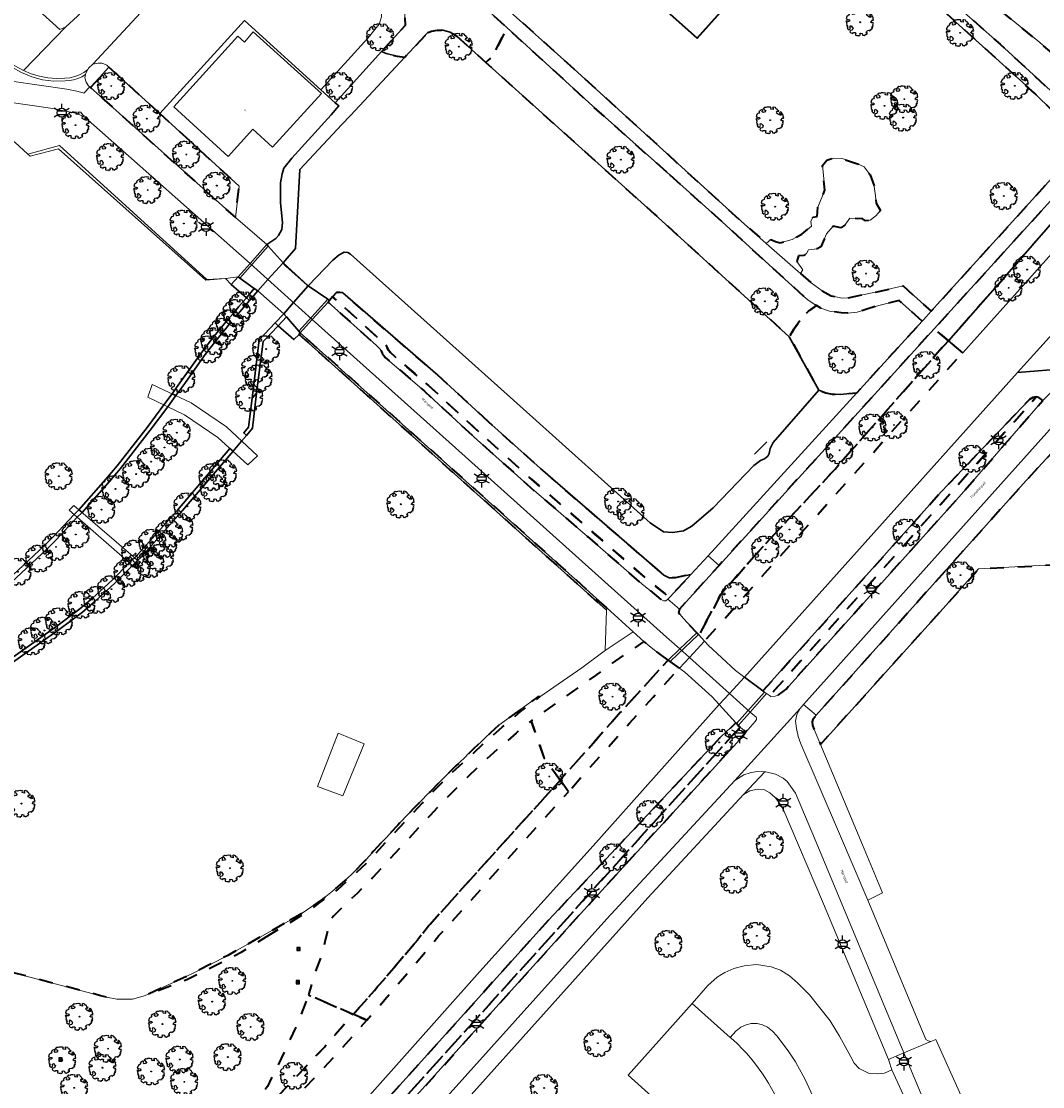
# Model space of a CAD drawing. Extents: x 105780 to 185197, y 477999 to 525027.
# Tile 387 of 562: x 108234 to 108381, y 479134 to 479287. Entities that reach past the tile are written whole.
import ezdxf
from ezdxf.enums import TextEntityAlignment as Align

# ---------------------------------------------------------------- set-up
doc = ezdxf.new("R2010")
doc.units = 0
doc.linetypes.add('XX-HIDDEN', pattern=[4, 2, -2])
for name, color, linetype, lineweight in [('B-GV-GR-BOOM-S', 252, 'Continuous', 25), ('B-GV-GR-MATERIAALGRENS-G', 252, 'XX-HIDDEN', 35), ('B-RO-IE-MEUBILAIR_WEGMEUBILAIR-S', 252, 'Continuous', 25), ('B-WE-GW-WATERGANG_SLOOT_INSTEEK-G', 252, 'Continuous', 30), ('B-WE-KW-KUNSTWERK_STUW-G', 252, 'Continuous', 18), ('B-WE-OG-BEBOUWING_BEZINKTANK-GV', 252, 'Continuous', 35), ('B-XX-KG-KADASTRAAL_BEBOUWING-G', 252, 'Continuous', 20), ('B1-WE-KW-KUNSTWERK_DEK-BRUG', 252, 'Continuous', 18), ('B1-WE-KW-KUNSTWERK_LANDHOOFD-GV', 252, 'Continuous', 18), ('B1-WE-OG-BEBOUWING-T18', 7, 'Continuous', 18), ('B1-WE-OG-TERREIN_ERF-GV', 252, 'Continuous', 18), ('B1-WE-OG-TOPOGRAFIE-T18', 10, 'Continuous', 18), ('B1-WE-VH-VERHARDING_ASFALT-GV', 252, 'Continuous', 18), ('B1-WE-VH-VERHARDING_BEDRIJFSVLOERPLAAT-GV', 252, 'Continuous', 18), ('B1-WE-VH-VERHARDING_BETONSTRAATSTEEN-GV', 252, 'Continuous', 18), ('B1-WE-VH-VERHARDING_HALFVERHARDING_SCHELP-GV', 252, 'Continuous', 18), ('B1-WE-VH-VERHARDING_OPEN-GV', 252, 'Continuous', 18), ('B1-WE-VH-VERHARDING_SIERBESTRATING-GV', 252, 'Continuous', 18), ('B1-WE-VH-VERHARDING_STRAATBAKSTEEN-GV', 252, 'Continuous', 18), ('B1-WE-VH-VERHARDING_TEGEL-GV', 252, 'Continuous', 18), ('TIJDELIJK UIT -WE-VH-VERHARDING_ASFALT-GV', 252, 'Continuous', 18)]:
    doc.layers.add(name, color=color, linetype=linetype, lineweight=lineweight)
doc.styles.add('NLCS-ISO', font='NLCS-ISO.ttf')
doc.styles.add('NLCS-ISO-M200-T18', font='NLCS-ISO.ttf', dxfattribs={"height": 0.36})

# ---------------------------------------------------------------- blocks, each defined once
blk = doc.blocks.new('B-SIE-WEG_LICHTMAST-SO')
at = {"ltscale": 0.1}
for p, q in [((-1.1, 0.63), (-2.19, 1.27)), ((0, 1.27), (0, 2.53)), ((1.1, 0.63), (2.19, 1.27)), ((-1.1, -0.63), (-2.19, -1.27)), ((0, -1.27), (0, -2.53)), ((1.1, -0.63), (2.19, -1.27))]:
    blk.add_line(p, q, dxfattribs=at)
at = {"flags": 128}
for points in [[(-1.16, 0.5), (1.16, 0.5)], [(-1.16, -0.5), (1.16, -0.5)]]:
    blk.add_lwpolyline(points, dxfattribs=at)
at = {"ltscale": 0.1}
blk.add_circle((0, 0), 1.27, dxfattribs=at)
at = {"style": 'NLCS-ISO'}
blk.add_attdef('TYPE', text='', height=1.8, dxfattribs=at).set_placement((0, 2.53), align=Align.BOTTOM_CENTER)
blk = doc.blocks.new('B-SGR-BOOM_06')
at = {"linetype": 'Continuous', "flags": 128}
blk.add_lwpolyline([(1.08, 1.41), (1.01, 1.58), (0.88, 1.63), (0.78, 1.81), (0.51, 1.88), (0.34, 1.81), (0.44, 1.71), (0.43, 1.52), (0.09, 1.59), (0.14, 1.73), (0.07, 1.88), (-0.06, 1.84), (-0.19, 1.88), (-0.46, 1.86), (-0.6, 1.79), (-0.78, 1.83), (-1.02, 1.64), (-0.85, 1.56), (-0.8, 1.46), (-0.63, 1.37), (-0.8, 1.16), (-1.02, 1.11), (-1.17, 1.24), (-1.05, 1.29), (-1.15, 1.54), (-1.45, 1.37), (-1.6, 1.21), (-1.52, 1.14), (-1.6, 1.01), (-1.77, 0.94), (-1.89, 0.82), (-2, 0.49), (-1.55, 0.37), (-1.48, 0.22), (-1.6, 0.12), (-1.8, 0.12), (-1.84, 0.22), (-2.04, 0.15), (-1.9, -0.07), (-1.97, -0.15), (-1.89, -0.22), (-1.95, -0.4), (-1.81, -0.47), (-1.89, -0.62), (-1.77, -0.64), (-1.72, -0.68), (-1.85, -0.84), (-1.57, -1.07), (-1.47, -0.97), (-1.38, -0.79), (-1.45, -0.7), (-1.37, -0.47), (-1.25, -0.54), (-1.12, -0.7), (-1, -0.8), (-1.12, -1.12), (-1.37, -1.17), (-1.47, -1.36), (-1.33, -1.51), (-1.13, -1.56), (-1.11, -1.61), (-1.08, -1.66), (-0.93, -1.49), (-0.73, -1.49), (-0.63, -1.56), (-0.68, -1.71), (-0.68, -1.84), (-0.46, -1.89), (-0.24, -1.88), (-0.19, -1.98), (-0.09, -1.86), (0.04, -1.79), (-0.02, -1.6), (0.11, -1.56), (0.31, -1.61), (0.34, -1.84), (0.46, -1.83), (0.58, -1.89), (0.83, -1.69), (0.95, -1.74), (0.93, -1.66), (1.06, -1.59), (0.96, -1.49), (0.85, -1.46), (1.03, -1.29), (1.05, -1.19), (1.26, -1.14), (1.42, -1.22), (1.51, -1.12), (1.51, -1.05), (1.65, -1.05), (1.65, -0.95), (1.78, -0.91), (1.78, -0.82), (1.63, -0.82), (1.82, -0.64), (1.7, -0.57), (1.85, -0.62), (1.9, -0.5), (1.82, -0.37), (1.93, -0.18), (1.87, -0.1), (1.7, -0.1), (1.5, 0.03), (1.63, 0.12), (1.75, 0.34), (1.82, 0.24), (1.95, 0.29), (1.87, 0.57), (1.88, 0.75), (1.8, 0.79), (1.67, 1.06), (1.53, 1.21), (1.35, 1.04), (1.47, 0.97), (1.57, 0.72), (1.41, 0.69), (1.33, 0.85), (1.2, 0.82), (1.06, 0.92), (0.9, 1.01), (0.98, 1.07), (0.93, 1.17), (1.01, 1.27), (1.15, 1.22), (1.26, 1.29)], close=True, dxfattribs=at)
blk.add_circle((0, 0), 0.06)
at = {"style": 'NLCS-ISO'}
blk.add_attdef('SOORT', text='', height=0.3, dxfattribs=at).set_placement((0, -0.36), align=Align.TOP_CENTER)
blk = doc.blocks.new('B-SIE-WEG_PAAL_HOUT')
for p, q in [((-0.1875, 0.1875), (0.1875, -0.1875)), ((0.1875, 0.1875), (-0.1875, -0.1875))]:
    blk.add_line(p, q)
at = {"flags": 128}
blk.add_lwpolyline([(-0.1875, -0.1875), (0.1875, -0.1875), (0.1875, 0.1875), (-0.1875, 0.1875)], close=True, dxfattribs=at)

msp = doc.modelspace()

# ---------------------------------------------------------------- linework, layer by layer
at = {"layer": 'B-GV-GR-MATERIAALGRENS-G', "flags": 128}
for points in [[(108350.151, 479309.198), (108339.826, 479317.875), (108330.662, 479325.723), (108320.653, 479334.459), (108316.625, 479338.125), (108314.898, 479336.285), (108314.917, 479332.551), (108315.342, 479331.722), (108315.753, 479331.052), (108321.068, 479326.526), (108332.837, 479315.81), (108351.242, 479298.838), (108352.093, 479298.27), (108352.913, 479297.877), (108361.362, 479295.851), (108362.064, 479295.527), (108375.278, 479283.862), (108386.722, 479273.307), (108388.818, 479271.374), (108391.966, 479274.855), (108380.672, 479284.346)], [(108363.582, 479291.891), (108362.475, 479292.821), (108361.513, 479293.518), (108360.588, 479294.053), (108351.339, 479296.48), (108350.681, 479296.801), (108349.948, 479297.299), (108347.522, 479299.489), (108329.072, 479316.141), (108315.606, 479328.49), (108314.645, 479329.032), (108313.351, 479329.352), (108311.967, 479328.663), (108310.848, 479328.135), (108309.418, 479327.606), (108308.144, 479327.14), (108306.621, 479326.208), (108304.881, 479325.276), (108303.545, 479324.561), (108302.519, 479323.877), (108300.841, 479322.51), (108299.287, 479321.049), (108298.262, 479319.993), (108297.64, 479318.936), (108297.019, 479318.035), (108296.615, 479316.916), (108295.62, 479315.455), (108295.061, 479314.461), (108294.129, 479312.938), (108293.165, 479311.509), (108292.388, 479310.234), (108291.767, 479309.147), (108291.238, 479307.873), (108290.648, 479306.381), (108290.337, 479305.48), (108290.151, 479304.951), (108289.922, 479303.685), (108290.22, 479302.46), (108290.789, 479301.451), (108291.8, 479300.337), (108294.315, 479297.957), (108313.407, 479280.821), (108337.991, 479258.42), (108341.626, 479255.216), (108342.283, 479255.755), (108342.947, 479255.487), (108343.615, 479255.284), (108345.322, 479255.78), (108346.75, 479256.55), (108348.121, 479257.7), (108348.047, 479258.387), (108348.313, 479258.971), (108348.942, 479259.105), (108349.032, 479260.431), (108350.044, 479262.878), (108349.887, 479264.549), (108349.684, 479266.422), (108350.313, 479267.2), (108351.278, 479267.471), (108352.532, 479267.427), (108354.76, 479266.646), (108355.678, 479266.215), (108356.557, 479265.078), (108357.162, 479263.398), (108357.316, 479262.056), (108357.425, 479261.015), (108358.053, 479259.962), (108357.36, 479259.157), (108356.571, 479258.542), (108355.915, 479258.482), (108355.406, 479258.791), (108354.738, 479258.761), (108353.623, 479258.85), (108352.907, 479257.825), (108352.323, 479257.472), (108351.252, 479257.674), (108350.305, 479256.612), (108349.449, 479254.71), (108348.918, 479254.449), (108347.691, 479254.294), (108347.408, 479253.736), (108347.002, 479253.459), (108346.236, 479253.443), (108345.994, 479252.618), (108346.867, 479251.39), (108346.536, 479250.888), (108348.061, 479249.544), (108349.639, 479248.366), (108350.949, 479247.678), (108352.536, 479247.319), (108353.331, 479247.388), (108357.326, 479248.179), (108361.302, 479249.116), (108365.344, 479245.459), (108366.199, 479246.401), (108387.377, 479269.779), (108385.348, 479271.774), (108380.201, 479276.833), (108379.013, 479277.909)], [(108327.296, 479265.449), (108316.675, 479274.947), (108304.298, 479286.259), (108302.673, 479282.936), (108302.079, 479282.019), (108301.559, 479281.541), (108301.298, 479281.23), (108325.557, 479259.426), (108344.934, 479241.764), (108345.568, 479242.894), (108347.051, 479244.872), (108347.703, 479245.472), (108348.834, 479246.257), (108348.819, 479246.265), (108347.617, 479247.085), (108347.029, 479247.579), (108334.736, 479258.795)], [(108254.373, 479273.92), (108247.068, 479280.569), (108244.429, 479277.627), (108265.254, 479258.922), (108265.784, 479263.445)], [(108393.961, 479271.083), (108396.983, 479269.406), (108397.545, 479270.017), (108397.207, 479270.314), (108393.572, 479273.501), (108365.77, 479242.924), (108367.81, 479241.206), (108375.95, 479250.424)], [(108300.296, 479228.075), (108293.055, 479234.751), (108287.551, 479239.493), (108287.242, 479239.92), (108286.96, 479240.543), (108279.246, 479247.507), (108278.803, 479247.016), (108278.576, 479246.765), (108285.556, 479240.515), (108286.135, 479239.94), (108286.373, 479239.415), (108286.81, 479238.812), (108292.39, 479234.004), (108295.159, 479231.451), (108299.623, 479227.336), (108307.17, 479220.55), (108315.921, 479213.02), (108323.712, 479206.207), (108326.488, 479203.963), (108326.823, 479203.799), (108327.161, 479203.78), (108327.46, 479204.031), (108327.69, 479204.277), (108327.029, 479204.812), (108324.354, 479206.974), (108307.832, 479221.3)], [(108301.643, 479229.554), (108294.386, 479236.244), (108280.703, 479248.078), (108280.288, 479248.138), (108279.814, 479248.138), (108279.246, 479247.507), (108286.96, 479240.543), (108287.242, 479239.92), (108287.551, 479239.493), (108293.055, 479234.751), (108300.296, 479228.075), (108307.832, 479221.3), (108324.354, 479206.974), (108327.029, 479204.812), (108327.69, 479204.277), (108330.297, 479207.064), (108330.784, 479207.585), (108328.492, 479207.069), (108327.662, 479207.069), (108326.906, 479207.483), (108309.152, 479222.803)], [(108364.04, 479244.022), (108360.74, 479246.99), (108357.795, 479246.294), (108356.104, 479245.736), (108354.682, 479245.308), (108353.345, 479245.192), (108352.38, 479245.237), (108350.723, 479245.478), (108349.467, 479245.914), (108348.834, 479246.257), (108347.703, 479245.472), (108347.051, 479244.872), (108345.568, 479242.894), (108344.934, 479241.764), (108349.195, 479234.073), (108350.206, 479233.696), (108351.119, 479233.518), (108352.23, 479233.47), (108354.66, 479233.725)], [(108367.81, 479241.206), (108365.77, 479242.924), (108334.82, 479208.886), (108329.123, 479202.604), (108328.991, 479202.095), (108329.656, 479201.271), (108331.61, 479199.165), (108331.864, 479198.923), (108331.956, 479198.835), (108335.053, 479204.673), (108340.54, 479210.922), (108351.508, 479222.745)], [(108274.589, 479242.353), (108274.446, 479242.108), (108318.651, 479202.414), (108318.664, 479202.762), (108311.705, 479209.126)], [(108369.87, 479239.474), (108367.81, 479241.206), (108351.508, 479222.745), (108340.54, 479210.922), (108335.053, 479204.673), (108331.956, 479198.835), (108332.728, 479197.96), (108340.81, 479207.065)], [(108380.466, 479233.113), (108379.945, 479233.02), (108379.501, 479232.773), (108366.8, 479219.485), (108341.142, 479190.808), (108341.364, 479190.641), (108341.644, 479190.429), (108342.078, 479190.144), (108343.439, 479191.605)], [(108381.392, 479232.6), (108380.827, 479233.016), (108380.466, 479233.113), (108343.439, 479191.605), (108342.078, 479190.144), (108342.29, 479190.004), (108342.881, 479190.039), (108343.347, 479190.208), (108344.252, 479190.864), (108344.473, 479191.091), (108362.448, 479211.061), (108369.365, 479218.746)], [(108386.058, 479228.758), (108385.911, 479228.566), (108379.022, 479221.106), (108348.808, 479187.33), (108348.316, 479186.71), (108348.202, 479186.364), (108348.281, 479185.825), (108349.416, 479183.112), (108351.287, 479185.188), (108367.054, 479202.687), (108372.156, 479208.373), (108379.977, 479208.794), (108403.456, 479210.045), (108406.145, 479213.038), (108395.819, 479222.483), (108390.115, 479226.687)], [(108327.506, 479195.261), (108326.19, 479196.224), (108325.564, 479196.682), (108324.021, 479197.935), (108319.473, 479194.808), (108317.048, 479193.047), (108315.31, 479191.785), (108312.055, 479189.562), (108307.813, 479186.517), (108309.689, 479181.117), (108311.969, 479177.976), (108320.67, 479187.752)], [(108329.129, 479194.074), (108327.793, 479195.051), (108327.506, 479195.261), (108320.67, 479187.752), (108311.969, 479177.976), (108313.172, 479176.319), (108321.93, 479186.159), (108325.36, 479189.93)], [(108337.859, 479185.615), (108337.586, 479185.846), (108337.348, 479186.106), (108337.259, 479186.203), (108335.081, 479184.199), (108310.243, 479157.769), (108262.432, 479104.668), (108244.644, 479084.765), (108240.18, 479079.664), (108239.894, 479079.254), (108239.79, 479078.427), (108239.085, 479076.855), (108243.206, 479073.226), (108243.155, 479075.069), (108243.381, 479076.741), (108243.878, 479078.91), (108244.33, 479080.266), (108245.369, 479082.435), (108246.364, 479084.333), (108247.677, 479085.873)], [(108311.969, 479177.976), (108309.689, 479181.117), (108307.813, 479186.517), (108305.625, 479184.755), (108301.424, 479181.056), (108298.758, 479178.516), (108295.511, 479175.284), (108293.204, 479172.855), (108285.028, 479163.968), (108282.8, 479161.738), (108281.226, 479160.287), (108279.353, 479158.408), (108278.951, 479157.861), (108278.208, 479155.15), (108277.705, 479153.006), (108276.593, 479149.927), (108275.751, 479147.064), (108282.218, 479144.281), (108285.25, 479147.711), (108291.432, 479154.964), (108293.056, 479157), (108311.682, 479177.653)], [(108313.381, 479157.079), (108337.366, 479183.371), (108338.701, 479184.906), (108337.859, 479185.615), (108247.677, 479085.873), (108246.364, 479084.333), (108245.369, 479082.435), (108244.33, 479080.266), (108243.878, 479078.91), (108243.381, 479076.741), (108243.155, 479075.069), (108243.206, 479073.226), (108244.319, 479072.246), (108244.99, 479073.378), (108245.414, 479074.409), (108245.731, 479075.559), (108246.85, 479080.964), (108247.32, 479082.752), (108247.721, 479084.038), (108248.536, 479085.183), (108265.309, 479103.843), (108288.341, 479129.283), (108289.501, 479130.571)], [(108313.172, 479176.319), (108311.969, 479177.976), (108311.682, 479177.653), (108293.056, 479157), (108291.432, 479154.964), (108285.25, 479147.711), (108282.218, 479144.281), (108284.152, 479143.449), (108286.76, 479146.4), (108292.989, 479153.707), (108294.507, 479155.618), (108294.774, 479155.866)], [(108282.218, 479144.281), (108275.751, 479147.064), (108274.373, 479143.353), (108271.14, 479136.45), (108269.853, 479133.901), (108268.404, 479131.755), (108266.83, 479129.566), (108264.851, 479127.422), (108262.593, 479124.805), (108259.801, 479121.869), (108255.47, 479117.453), (108247.978, 479111.03), (108243.427, 479107.477), (108236.675, 479102.321), (108238.849, 479095.509), (108239.911, 479096.851), (108251.249, 479108.445), (108254.245, 479111.977), (108255.552, 479113.823), (108256.656, 479115.771), (108256.895, 479116.372), (108270.735, 479131.839), (108278.1, 479139.623)], [(108284.152, 479143.449), (108282.218, 479144.281), (108278.1, 479139.623), (108270.735, 479131.839), (108256.895, 479116.372), (108256.656, 479115.771), (108255.552, 479113.823), (108254.245, 479111.977), (108251.249, 479108.445), (108239.911, 479096.851), (108238.849, 479095.509), (108239.582, 479093.21), (108240.257, 479094.118), (108241.402, 479095.516), (108252.728, 479107.097), (108255.827, 479110.75), (108257.241, 479112.748), (108258.465, 479114.907), (108258.623, 479115.305), (108269.421, 479127.418), (108272.188, 479130.464), (108279.576, 479138.273)]]:
    msp.add_lwpolyline(points, close=True, dxfattribs=at)
for points in [[(108298.249, 479291.788), (108295.592, 479294.139), (108294.132, 479295.071), (108293.343, 479295.115), (108292.469, 479295.023), (108291.634, 479294.662), (108290.735, 479294.119), (108290.012, 479293.399), (108289.253, 479292.355), (108289.037, 479291.149), (108289.442, 479289.806), (108289.624, 479288.443), (108289.689, 479286.588), (108286.276, 479282.819), (108286.947, 479282.518), (108288.502, 479282.156), (108289.646, 479282.016), (108292.951, 479285.558)], [(108297.086, 479285.015), (108301.298, 479281.23), (108301.559, 479281.541), (108302.079, 479282.019), (108302.673, 479282.936), (108304.298, 479286.259), (108298.249, 479291.788)], [(108269.668, 479155.452), (108272.886, 479157.35), (108275.931, 479159.218), (108277.402, 479160.39), (108279.956, 479162.181), (108284.096, 479166.02), (108292.159, 479174.736), (108295.901, 479178.556), (108301.275, 479183.512), (108303.642, 479185.626), (108306.271, 479187.842), (108309.031, 479189.955), (108308.771, 479189.964), (108303.148, 479185.879)], [(108272.267, 479157.352), (108264.172, 479152.753), (108259.071, 479150.144), (108252.535, 479147.087), (108258.254, 479149.314), (108262.515, 479151.4), (108266.185, 479153.273), (108269.668, 479155.452)], [(108246.698, 479146.762), (108245.903, 479146.928), (108245.718, 479147.013), (108233.162, 479150.304), (108232.173, 479148.902)]]:
    msp.add_lwpolyline(points, dxfattribs=at)
for points in [[(108292.951, 479285.558, -0.2841815), (108297.086, 479285.015)], [(108303.148, 479185.879, 0.0232884), (108284.001, 479166.509)], [(108284.001, 479166.509, -0.0836748), (108272.267, 479157.352)]]:
    msp.add_lwpolyline(points, format="xyb", dxfattribs=at)
at = {"layer": 'B-WE-GW-WATERGANG_SLOOT_INSTEEK-G', "flags": 128}
msp.add_lwpolyline([(108297.086, 479285.015, 0.2841815), (108292.951, 479285.558)], format="xyb", dxfattribs=at)
for points in [[(108292.951, 479285.558), (108289.646, 479282.016), (108281.826, 479273.634), (108280.585, 479272.304), (108274.541, 479265.825), (108273.89, 479254.48), (108272.116, 479252.399), (108272.523, 479251.939), (108275.581, 479249.222), (108275.727, 479249.122), (108279.277, 479252.815), (108280.174, 479253.566), (108280.925, 479253.968), (108281.411, 479253.914), (108281.8, 479253.675), (108306.657, 479231.391), (108324.919, 479215.019), (108326.843, 479213.727), (108328.168, 479213.617), (108329.719, 479213.848), (108330.928, 479214.514), (108334, 479217.186), (108339.821, 479223.271), (108340.77, 479223.978), (108341.103, 479224.097), (108341.361, 479224.19), (108341.855, 479224.602), (108342.03, 479224.986), (108342.175, 479225.72), (108342.615, 479226.56), (108349.195, 479234.073), (108344.934, 479241.764), (108325.557, 479259.426)], [(108325.557, 479259.426), (108301.298, 479281.23), (108297.086, 479285.015)], [(108229.709, 479193.163), (108239.576, 479200.128), (108242.872, 479202.611), (108244.678, 479204.163), (108247.517, 479206.734), (108249.995, 479209.258), (108250.725, 479209.99), (108251.221, 479210.438), (108256.905, 479216.816), (108264.467, 479225.711), (108264.911, 479225.306), (108266.148, 479226.762), (108266.846, 479227.583), (108266.459, 479227.939), (108267.142, 479228.752), (108267.649, 479232.951), (108268.663, 479241.343), (108270.958, 479243.762), (108272.215, 479245.087), (108273.616, 479246.697), (108275.727, 479249.122), (108275.581, 479249.222), (108272.523, 479251.939), (108272.116, 479252.399), (108269.938, 479250.004), (108268.46, 479248.378), (108267.283, 479247.001), (108265.368, 479244.761), (108264.916, 479245.142), (108264.171, 479244.264), (108264.534, 479243.839), (108263.932, 479243.017), (108262.438, 479241.204), (108260.751, 479239.021), (108257.97, 479235.044), (108256.704, 479233.303), (108255.527, 479231.715), (108253.019, 479228.345), (108248.718, 479222.841), (108247.09, 479220.904), (108243.207, 479216.494), (108242.506, 479215.83), (108239.491, 479212.564), (108238.178, 479211.247), (108228.474, 479202.228)], [(108391.067, 479251.383), (108377.741, 479236.614), (108384.902, 479237.235)], [(108228.474, 479202.228), (108238.178, 479211.247), (108239.491, 479212.564), (108242.506, 479215.83), (108243.207, 479216.494), (108242.753, 479216.886), (108242.056, 479216.226), (108239.06, 479212.982), (108237.753, 479211.671), (108228.064, 479202.666)], [(108231.563, 479193.765), (108239.928, 479199.642), (108243.248, 479202.143), (108245.074, 479203.712), (108247.935, 479206.303), (108250.447, 479208.861), (108251.183, 479209.594), (108250.725, 479209.99), (108249.995, 479209.258), (108247.517, 479206.734), (108244.678, 479204.163), (108242.872, 479202.611), (108239.576, 479200.128), (108229.709, 479193.163)]]:
    msp.add_lwpolyline(points, dxfattribs=at)
for points in [[(108289.646, 479282.016), (108288.502, 479282.156), (108286.947, 479282.518), (108286.276, 479282.819), (108279.59, 479275.435), (108280.146, 479274.987), (108279.009, 479273.729), (108273.356, 479267.469), (108272.228, 479266.057), (108271.964, 479265.216), (108271.754, 479263.947), (108271.75, 479261.028), (108272.028, 479258.198), (108271.952, 479257.229), (108271.465, 479256.369), (108271.073, 479255.903), (108269.785, 479255.037), (108269.992, 479254.803), (108272.116, 479252.399), (108273.89, 479254.48), (108274.541, 479265.825), (108280.585, 479272.304), (108281.826, 479273.634)], [(108396.983, 479269.406), (108393.961, 479271.083), (108375.95, 479250.424), (108367.81, 479241.206), (108369.87, 479239.474), (108386.382, 479257.888)], [(108281.8, 479253.675), (108281.411, 479253.914), (108280.925, 479253.968), (108280.174, 479253.566), (108279.277, 479252.815), (108275.727, 479249.122), (108278.545, 479247.193), (108278.803, 479247.016), (108279.246, 479247.507), (108279.814, 479248.138), (108280.288, 479248.138), (108280.703, 479248.078), (108294.386, 479236.244), (108301.643, 479229.554), (108309.152, 479222.803), (108326.906, 479207.483), (108327.662, 479207.069), (108328.492, 479207.069), (108330.784, 479207.585), (108333.271, 479210.243), (108343.72, 479221.714), (108354.66, 479233.725), (108352.23, 479233.47), (108351.119, 479233.518), (108350.206, 479233.696), (108349.195, 479234.073), (108342.615, 479226.56), (108342.175, 479225.72), (108342.03, 479224.986), (108341.855, 479224.602), (108341.361, 479224.19), (108341.103, 479224.097), (108340.77, 479223.978), (108339.821, 479223.271), (108334, 479217.186), (108330.928, 479214.514), (108329.719, 479213.848), (108328.168, 479213.617), (108326.843, 479213.727), (108324.919, 479215.019), (108306.657, 479231.391)], [(108267.969, 479248.726), (108265.89, 479250.2), (108265.635, 479250.38), (108264.655, 479249.318), (108266.836, 479247.396)], [(108267.283, 479247.001), (108266.836, 479247.396), (108265.741, 479246.111), (108264.916, 479245.142), (108265.368, 479244.761)], [(108268.46, 479248.378), (108267.969, 479248.726), (108266.836, 479247.396), (108267.283, 479247.001)], [(108272.61, 479244.632), (108272.215, 479245.087), (108270.958, 479243.762), (108271.408, 479243.365)], [(108274.589, 479242.353), (108274.384, 479242.589), (108272.61, 479244.632), (108271.408, 479243.365), (108273.671, 479241.369), (108274.446, 479242.108)], [(108260.751, 479239.021), (108262.438, 479241.204), (108263.932, 479243.017), (108264.534, 479243.839), (108264.171, 479244.264), (108261.969, 479241.578), (108260.269, 479239.379), (108256.804, 479234.461), (108256.144, 479233.571), (108256.704, 479233.303), (108257.97, 479235.044)], [(108271.408, 479243.365), (108270.958, 479243.762), (108268.663, 479241.343), (108267.649, 479232.951), (108268.305, 479233.672), (108269.235, 479241.074)], [(108366.8, 479219.485), (108379.501, 479232.773), (108379.945, 479233.02), (108380.466, 479233.113), (108380.827, 479233.016), (108381.392, 479232.6), (108381.642, 479232.846), (108385.525, 479236.682), (108384.902, 479237.235), (108377.741, 479236.614), (108338.504, 479192.797), (108341.142, 479190.808)], [(108253.019, 479228.345), (108255.527, 479231.715), (108256.704, 479233.303), (108256.144, 479233.571), (108254.967, 479231.982), (108252.541, 479228.708), (108248.252, 479223.219), (108246.634, 479221.294), (108242.753, 479216.886), (108243.207, 479216.494), (108247.09, 479220.904), (108248.718, 479222.841)], [(108268.305, 479233.672), (108267.649, 479232.951), (108267.142, 479228.752), (108266.459, 479227.939), (108266.846, 479227.583), (108267.731, 479228.624)], [(108264.911, 479225.306), (108264.467, 479225.711), (108256.905, 479216.816), (108251.221, 479210.438), (108250.725, 479209.99), (108251.183, 479209.594), (108251.655, 479210.021), (108257.356, 479216.42)], [(108335.081, 479184.199), (108337.259, 479186.203), (108334.833, 479188.848), (108316.732, 479168.546), (108300.407, 479150.454), (108279.5, 479126.946), (108260.097, 479105.331), (108237.116, 479079.571), (108236.628, 479079.05), (108239.085, 479076.855), (108239.79, 479078.427), (108239.894, 479079.254), (108240.18, 479079.664), (108244.644, 479084.765), (108262.432, 479104.668), (108310.243, 479157.769)]]:
    msp.add_lwpolyline(points, close=True, dxfattribs=at)
at = {"layer": 'B-WE-KW-KUNSTWERK_STUW-G', "flags": 128}
msp.add_lwpolyline([(108339.925, 479224.88), (108341.693, 479226.682)], dxfattribs=at)
at = {"layer": 'B-WE-OG-BEBOUWING_BEZINKTANK-GV', "flags": 128}
msp.add_lwpolyline([(108335.016, 479288.465), (108305.532, 479314.751), (108302.205, 479311.019), (108305.19, 479308.357), (108331.689, 479284.733)], close=True, dxfattribs=at)
at = {"layer": 'B-XX-KG-KADASTRAAL_BEBOUWING-G', "flags": 128}
msp.add_lwpolyline([(108277.66, 479276.762), (108267.82, 479285.636), (108266.55, 479284.163), (108265.584, 479285.024), (108256.393, 479274.865), (108264.202, 479267.725), (108267.755, 479271.643), (108270.604, 479269.074)], close=True, dxfattribs=at)
msp.add_lwpolyline([(108336.85, 479140.59), (108336.449, 479140.948), (108330.97, 479145.83), (108321.733, 479135.514), (108327.559, 479130.311)], dxfattribs=at)
msp.add_lwpolyline([(108345.26, 479114.77, 0.2659137), (108336.85, 479140.59)], format="xyb", dxfattribs=at)
at = {"layer": 'B1-WE-KW-KUNSTWERK_DEK-BRUG', "flags": 128}
for points in [[(108265.635, 479250.38), (108265.89, 479250.2), (108268.46, 479248.378), (108272.215, 479245.087), (108274.384, 479242.589), (108274.589, 479242.353), (108276.318, 479244.267), (108278.576, 479246.765), (108278.803, 479247.016), (108278.545, 479247.193), (108275.727, 479249.122), (108272.116, 479252.399), (108269.992, 479254.803), (108269.785, 479255.037), (108267.363, 479252.319)], [(108252.642, 479233.093), (108257.933, 479230.565), (108262.746, 479227.282), (108267.064, 479223.34), (108268.441, 479224.621), (108263.957, 479228.808), (108258.874, 479232.264), (108253.301, 479234.932)], [(108241.366, 479216.831), (108250.877, 479208.484), (108251.546, 479209.28), (108242.028, 479217.514)], [(108327.506, 479195.261), (108327.793, 479195.051), (108329.913, 479193.5), (108333.829, 479189.943), (108337.348, 479186.106), (108337.586, 479185.846), (108339.301, 479187.783), (108341.644, 479190.429), (108341.364, 479190.641), (108337.201, 479193.779), (108333.264, 479197.382), (108331.864, 479198.923), (108331.61, 479199.165), (108329.177, 479196.85)]]:
    msp.add_lwpolyline(points, close=True, dxfattribs=at)
at = {"layer": 'B1-WE-KW-KUNSTWERK_LANDHOOFD-GV', "flags": 128}
for points in [[(108269.992, 479254.803), (108269.785, 479255.037), (108267.363, 479252.319), (108265.635, 479250.38), (108265.89, 479250.2)], [(108278.576, 479246.765), (108278.803, 479247.016), (108278.545, 479247.193), (108274.384, 479242.589), (108274.589, 479242.353), (108276.318, 479244.267)], [(108331.864, 479198.923), (108331.61, 479199.165), (108329.177, 479196.85), (108327.506, 479195.261), (108327.793, 479195.051)], [(108341.644, 479190.429), (108341.364, 479190.641), (108337.348, 479186.106), (108337.586, 479185.846), (108339.301, 479187.783)]]:
    msp.add_lwpolyline(points, close=True, dxfattribs=at)
at = {"layer": 'B1-WE-OG-TERREIN_ERF-GV', "flags": 128}
for points in [[(108280.146, 479274.987), (108279.59, 479275.435), (108277.539, 479277.292), (108266.571, 479287.277), (108254.373, 479273.92), (108265.784, 479263.445), (108265.254, 479258.922), (108269.785, 479255.037), (108271.073, 479255.903), (108271.465, 479256.369), (108271.952, 479257.229), (108272.028, 479258.198), (108271.75, 479261.028), (108271.754, 479263.947), (108271.964, 479265.216), (108272.228, 479266.057), (108273.356, 479267.469), (108279.009, 479273.729)], [(108277.66, 479276.762), (108270.604, 479269.074), (108267.755, 479271.643), (108264.202, 479267.725), (108256.393, 479274.865), (108265.584, 479285.024), (108266.55, 479284.163), (108267.82, 479285.636)], [(108280.062, 479184.757), (108283.8, 479183.198), (108280.711, 479175.728), (108277.084, 479177.079)]]:
    msp.add_lwpolyline(points, close=True, dxfattribs=at)
for points in [[(108246.634, 479221.294), (108248.252, 479223.219), (108252.541, 479228.708), (108254.967, 479231.982), (108256.144, 479233.571), (108256.804, 479234.461), (108260.269, 479239.379), (108261.969, 479241.578), (108264.171, 479244.264), (108264.916, 479245.142), (108265.741, 479246.111), (108266.836, 479247.396), (108264.655, 479249.318), (108263.817, 479250.17), (108261.013, 479249.902), (108239.81, 479268.816), (108235.741, 479267.757), (108235.415, 479268.048), (108234.168, 479269.183)], [(108309.031, 479189.955), (108315.091, 479194.123), (108318.289, 479196.54), (108318.443, 479196.656), (108318.651, 479202.414), (108274.446, 479242.108), (108273.671, 479241.369), (108271.408, 479243.365), (108269.235, 479241.074), (108268.305, 479233.672), (108267.731, 479228.624), (108266.846, 479227.583), (108266.148, 479226.762), (108264.911, 479225.306), (108257.356, 479216.42), (108251.655, 479210.021), (108251.183, 479209.594), (108250.447, 479208.861), (108247.935, 479206.303), (108245.074, 479203.712), (108243.248, 479202.143), (108239.928, 479199.642), (108231.563, 479193.765)], [(108228.064, 479202.666), (108237.753, 479211.671), (108239.06, 479212.982), (108242.056, 479216.226), (108242.753, 479216.886), (108246.634, 479221.294)], [(108403.456, 479210.045), (108379.977, 479208.794), (108372.156, 479208.373), (108367.054, 479202.687), (108351.287, 479185.188), (108349.416, 479183.112), (108355.462, 479168.666), (108358.356, 479161.75), (108356.236, 479160.701), (108364.576, 479140.674), (108364.914, 479140.479), (108365.285, 479140.385), (108366.005, 479140.654), (108369.421, 479133.061), (108369.52, 479132.824), (108378.597, 479111.162), (108379.459, 479112.162), (108381.564, 479114.404)], [(108303.148, 479185.879), (108308.771, 479189.964), (108309.031, 479189.955)], [(108330.97, 479145.83), (108333.229, 479148.426), (108334.568, 479149.632), (108335.171, 479150.016), (108335.647, 479150.319), (108336.962, 479150.866), (108338.436, 479151.251), (108340.213, 479151.469), (108342.346, 479151.093), (108343.684, 479150.647), (108344.959, 479149.812), (108346.135, 479148.824), (108347.843, 479147.064), (108350.81, 479143.36), (108352.175, 479141.122), (108353.788, 479138.143), (108354.276, 479137.231), (108354.964, 479136.505), (108356.439, 479135.767), (108357.648, 479135.696), (108358.615, 479135.828), (108359.696, 479136.306), (108359.241, 479137.662), (108359.194, 479137.775), (108349.832, 479160.176), (108344.034, 479173.784), (108343.618, 479174.517), (108342.91, 479175.466), (108342.146, 479176.138), (108341.387, 479176.569), (108340.352, 479176.671), (108339.232, 479176.462), (108338.365, 479175.922), (108324.581, 479161.065), (108297.044, 479130.338)], [(108207.425, 479162.101), (108207.564, 479162.019), (108222.87, 479153.001), (108233.162, 479150.304), (108245.718, 479147.013), (108245.903, 479146.928), (108246.698, 479146.762), (108248.177, 479146.452), (108250.473, 479146.472), (108250.99, 479146.596), (108251.14, 479146.64), (108252.01, 479146.896), (108252.535, 479147.087), (108259.071, 479150.144), (108264.172, 479152.753), (108272.267, 479157.352)], [(108362.631, 479129.826), (108359.696, 479136.306), (108358.615, 479135.828), (108357.648, 479135.696), (108356.439, 479135.767), (108354.964, 479136.505), (108354.276, 479137.231), (108353.788, 479138.143), (108352.175, 479141.122), (108350.81, 479143.36), (108347.843, 479147.064), (108346.135, 479148.824), (108344.959, 479149.812), (108343.684, 479150.647), (108342.346, 479151.093), (108340.213, 479151.469), (108338.436, 479151.251), (108336.962, 479150.866), (108335.647, 479150.319), (108335.171, 479150.016), (108334.568, 479149.632), (108333.229, 479148.426), (108330.97, 479145.83), (108336.449, 479140.948), (108337.232, 479141.846), (108337.951, 479142.422), (108338.737, 479142.794), (108339.458, 479142.985), (108340.294, 479142.961), (108341.062, 479142.788), (108341.816, 479142.42), (108342.508, 479141.839), (108343.124, 479141.203), (108344.79, 479139.006), (108345.839, 479137.445), (108347.229, 479134.92), (108348.541, 479131.988)], [(108327.559, 479130.311), (108321.733, 479135.514), (108330.97, 479145.83)], [(108351.706, 479121.567), (108351.212, 479123.929), (108350.527, 479126.66), (108348.541, 479131.988), (108347.229, 479134.92), (108345.839, 479137.445), (108344.79, 479139.006), (108343.124, 479141.203), (108342.508, 479141.839), (108341.816, 479142.42), (108341.062, 479142.788), (108340.294, 479142.961), (108339.458, 479142.985), (108338.737, 479142.794), (108337.951, 479142.422), (108337.232, 479141.846), (108336.449, 479140.948), (108336.85, 479140.59)]]:
    msp.add_lwpolyline(points, dxfattribs=at)
at = {"layer": 'B1-WE-OG-TERREIN_ERF-GV'}
for points in [[(108284.001, 479166.509, -0.0232884), (108303.148, 479185.879)], [(108272.267, 479157.352, 0.0836748), (108284.001, 479166.509)], [(108336.85, 479140.59, -0.2659137), (108345.26, 479114.77)]]:
    msp.add_lwpolyline(points, format="xyb", dxfattribs=at)
at = {"layer": 'B1-WE-VH-VERHARDING_ASFALT-GV', "flags": 128}
msp.add_lwpolyline([(108292.344, 479365.765), (108292.064, 479366.048), (108288.965, 479364.198), (108295.531, 479357.876), (108309.537, 479344.391), (108312.605, 479341.766), (108316.625, 479338.125), (108320.653, 479334.459), (108330.662, 479325.723), (108339.826, 479317.875), (108350.151, 479309.198), (108380.672, 479284.346), (108391.966, 479274.855), (108393.572, 479273.501), (108397.207, 479270.314), (108401.982, 479275.703), (108398.904, 479278.485), (108387.307, 479288.87), (108383.906, 479291.991), (108383.659, 479292.156), (108365.159, 479308.965), (108363.781, 479310.212), (108361.111, 479312.618), (108352.371, 479320.8)], dxfattribs=at)
for points in [[(108267.363, 479252.319), (108276.318, 479244.267), (108278.576, 479246.765), (108278.803, 479247.016), (108278.545, 479247.193), (108275.727, 479249.122), (108272.116, 479252.399), (108269.992, 479254.803), (108269.785, 479255.037)], [(108265.635, 479250.38), (108265.89, 479250.2), (108268.46, 479248.378), (108272.215, 479245.087), (108274.384, 479242.589), (108274.589, 479242.353), (108276.318, 479244.267), (108267.363, 479252.319)]]:
    msp.add_lwpolyline(points, close=True, dxfattribs=at)
at = {"layer": 'B1-WE-VH-VERHARDING_BEDRIJFSVLOERPLAAT-GV', "flags": 128}
msp.add_lwpolyline([(108234.753, 479280.094), (108232.92, 479281.119), (108233.075, 479280.587), (108234.475, 479279.784), (108235.969, 479279.174), (108237.531, 479278.768), (108239.132, 479278.572), (108240.746, 479278.591), (108241.372, 479278.635), (108241.988, 479278.749), (108242.588, 479278.932), (108243.164, 479279.181), (108243.708, 479279.493), (108243.752, 479279.717), (108244.03, 479280.231), (108243.452, 479279.803), (108242.82, 479279.46), (108242.147, 479279.207), (108241.445, 479279.049), (108240.728, 479278.991), (108239.5, 479278.958), (108238.275, 479279.054), (108237.067, 479279.277), (108235.888, 479279.625)], close=True, dxfattribs=at)
at = {"layer": 'B1-WE-VH-VERHARDING_BETONSTRAATSTEEN-GV', "flags": 128}
for points in [[(108269.209, 479307.396), (108244.764, 479280.992), (108245.503, 479281.168), (108246.098, 479281.139), (108246.765, 479280.845), (108247.068, 479280.569), (108254.373, 479273.92), (108266.571, 479287.277), (108277.539, 479277.292), (108284.287, 479284.724), (108285.923, 479286.743), (108286.249, 479287.797), (108286.312, 479289.101)], [(108382.163, 479102.687), (108379.848, 479108.18), (108378.597, 479111.162), (108369.52, 479132.824), (108369.421, 479133.061), (108366.005, 479140.654), (108365.285, 479140.385), (108361.428, 479138.72), (108377.424, 479100.515), (108379.38, 479095.993), (108380.492, 479093.422), (108381.01, 479091.895), (108381.336, 479089.614), (108381.418, 479088.483), (108381.32, 479087.208), (108381.01, 479085.786), (108380.428, 479084.18), (108382.449, 479086.19)]]:
    msp.add_lwpolyline(points, dxfattribs=at)
for points in [[(108318.664, 479202.762), (108318.651, 479202.414), (108318.443, 479196.656), (108322.478, 479199.331)], [(108340.005, 479186.406), (108340.203, 479186.712), (108340.235, 479186.891), (108340.143, 479187.028), (108339.301, 479187.783), (108337.586, 479185.846), (108337.859, 479185.615), (108338.701, 479184.906)]]:
    msp.add_lwpolyline(points, close=True, dxfattribs=at)
at = {"layer": 'B1-WE-VH-VERHARDING_HALFVERHARDING_SCHELP-GV', "flags": 128}
msp.add_lwpolyline([(108278.231, 479302.73), (108275.903, 479304.944), (108274.366, 479306.406), (108272.075, 479303.869), (108273.662, 479302.431), (108285.441, 479291.752), (108286.184, 479290.389), (108286.312, 479289.101), (108286.249, 479287.797), (108285.923, 479286.743), (108284.287, 479284.724), (108277.539, 479277.292), (108279.59, 479275.435), (108286.276, 479282.819), (108289.689, 479286.588), (108289.624, 479288.443), (108289.442, 479289.806), (108289.037, 479291.149), (108289.253, 479292.355), (108286.939, 479294.447)], close=True, dxfattribs=at)
at = {"layer": 'B1-WE-VH-VERHARDING_OPEN-GV', "flags": 128}
for points in [[(108239.943, 479269.285), (108235.415, 479268.048), (108235.741, 479267.757), (108239.81, 479268.816), (108261.013, 479249.902), (108263.817, 479250.17), (108261.127, 479250.037)], [(108265.635, 479250.38), (108263.817, 479250.17), (108264.655, 479249.318)], [(108280.062, 479184.757), (108277.084, 479177.079), (108280.711, 479175.728), (108283.8, 479183.198)]]:
    msp.add_lwpolyline(points, close=True, dxfattribs=at)
at = {"layer": 'B1-WE-VH-VERHARDING_SIERBESTRATING-GV', "flags": 128}
msp.add_lwpolyline([(108341.626, 479255.216), (108346.219, 479251.167), (108346.536, 479250.888), (108346.867, 479251.39), (108345.994, 479252.618), (108346.236, 479253.443), (108347.002, 479253.459), (108347.408, 479253.736), (108347.691, 479254.294), (108348.918, 479254.449), (108349.449, 479254.71), (108350.305, 479256.612), (108351.252, 479257.674), (108352.323, 479257.472), (108352.907, 479257.825), (108353.623, 479258.85), (108354.738, 479258.761), (108355.406, 479258.791), (108355.915, 479258.482), (108356.571, 479258.542), (108357.36, 479259.157), (108358.053, 479259.962), (108357.425, 479261.015), (108357.316, 479262.056), (108357.162, 479263.398), (108356.557, 479265.078), (108355.678, 479266.215), (108354.76, 479266.646), (108352.532, 479267.427), (108351.278, 479267.471), (108350.313, 479267.2), (108349.684, 479266.422), (108349.887, 479264.549), (108350.044, 479262.878), (108349.032, 479260.431), (108348.942, 479259.105), (108348.313, 479258.971), (108348.047, 479258.387), (108348.121, 479257.7), (108346.75, 479256.55), (108345.322, 479255.78), (108343.615, 479255.284), (108342.947, 479255.487), (108342.283, 479255.755)], close=True, dxfattribs=at)
at = {"layer": 'B1-WE-VH-VERHARDING_STRAATBAKSTEEN-GV', "flags": 128}
for points in [[(108269.976, 479311.09), (108297.635, 479341.424), (108293.597, 479344.855), (108271.41, 479320.038), (108255.907, 479302.819), (108246.573, 479292.309), (108242.545, 479287.903), (108240.882, 479286.379), (108234.753, 479280.094), (108235.888, 479279.625), (108237.067, 479279.277), (108238.275, 479279.054), (108239.5, 479278.958), (108240.728, 479278.991), (108241.445, 479279.049), (108242.147, 479279.207), (108242.82, 479279.46), (108243.452, 479279.803), (108244.03, 479280.231), (108244.125, 479280.407), (108244.764, 479280.992), (108269.209, 479307.396)], [(108233.046, 479278.534), (108240.99, 479277.409), (108241.486, 479277.32), (108241.979, 479277.217), (108242.469, 479277.098), (108242.954, 479276.964), (108243.436, 479276.816), (108244.296, 479277.747), (108244.135, 479277.891), (108243.77, 479278.404), (108243.619, 479279.032), (108243.708, 479279.493), (108243.164, 479279.181), (108242.588, 479278.932), (108241.988, 479278.749), (108241.372, 479278.635), (108240.746, 479278.591), (108239.132, 479278.572), (108237.531, 479278.768), (108235.969, 479279.174), (108234.475, 479279.784), (108233.075, 479280.587)]]:
    msp.add_lwpolyline(points, dxfattribs=at)
for points in [[(108247.068, 479280.569), (108246.765, 479280.845), (108246.098, 479281.139), (108245.503, 479281.168), (108244.764, 479280.992), (108244.125, 479280.407), (108244.03, 479280.231), (108243.752, 479279.717), (108243.708, 479279.493), (108243.619, 479279.032), (108243.77, 479278.404), (108244.135, 479277.891), (108244.296, 479277.747), (108244.429, 479277.627)], [(108243.634, 479273.329), (108242.489, 479273.915), (108238.977, 479274.605), (108230.315, 479275.863), (108229.151, 479276.035), (108228.004, 479276.297), (108226.88, 479276.647), (108225.787, 479277.083), (108224.731, 479277.602), (108228.711, 479273.922), (108229.724, 479272.986), (108234.061, 479269.294), (108234.168, 479269.183), (108235.415, 479268.048), (108239.943, 479269.285), (108261.127, 479250.037), (108263.817, 479250.17), (108265.635, 479250.38), (108267.363, 479252.319)]]:
    msp.add_lwpolyline(points, close=True, dxfattribs=at)
at = {"layer": 'B1-WE-VH-VERHARDING_TEGEL-GV', "flags": 128}
for points in [[(108237.496, 479288.26), (108240.001, 479285.998), (108240.882, 479286.379), (108242.545, 479287.903)], [(108297.044, 479130.338), (108324.581, 479161.065), (108338.365, 479175.922), (108341.394, 479179.187), (108340.244, 479179.212), (108339.315, 479179.019), (108338.394, 479178.73), (108337.083, 479177.943), (108318.67, 479158.034), (108295.287, 479131.973)]]:
    msp.add_lwpolyline(points, dxfattribs=at)
for points in [[(108365.77, 479242.924), (108393.572, 479273.501), (108391.966, 479274.855), (108388.818, 479271.374), (108387.377, 479269.779), (108366.199, 479246.401), (108365.344, 479245.459), (108364.224, 479244.224), (108364.04, 479244.022), (108354.66, 479233.725), (108343.72, 479221.714), (108333.271, 479210.243), (108334.82, 479208.886)], [(108272.116, 479252.399), (108269.992, 479254.803), (108265.89, 479250.2), (108267.969, 479248.726), (108268.46, 479248.378), (108269.938, 479250.004)], [(108274.384, 479242.589), (108278.545, 479247.193), (108275.727, 479249.122), (108273.616, 479246.697), (108272.215, 479245.087), (108272.61, 479244.632)], [(108296.894, 479225.807), (108276.318, 479244.267), (108274.589, 479242.353), (108311.705, 479209.126), (108318.664, 479202.762), (108322.478, 479199.331), (108324.021, 479197.935), (108325.564, 479196.682), (108326.19, 479196.224), (108327.506, 479195.261), (108329.177, 479196.85), (108327.251, 479198.574)], [(108379.022, 479221.106), (108385.911, 479228.566), (108384.024, 479230.25), (108365.457, 479209.512), (108347.413, 479189.358), (108346.986, 479188.866), (108348.808, 479187.33)], [(108332.728, 479197.96), (108331.956, 479198.835), (108331.864, 479198.923), (108327.793, 479195.051), (108329.129, 479194.074), (108330.556, 479195.615)], [(108341.364, 479190.641), (108341.142, 479190.808), (108338.504, 479192.797), (108336.323, 479190.45), (108334.833, 479188.848), (108337.259, 479186.203), (108337.348, 479186.106)], [(108349.416, 479183.112), (108348.281, 479185.825), (108348.202, 479186.364), (108348.316, 479186.71), (108348.808, 479187.33), (108346.986, 479188.866), (108346.48, 479188.283), (108346.008, 479187.44), (108345.836, 479186.463), (108345.945, 479185.398), (108346.203, 479184.266), (108346.584, 479183.209), (108352.13, 479170.277), (108356.236, 479160.701), (108358.356, 479161.75), (108355.462, 479168.666)], [(108348.543, 479169.617), (108345.837, 479176.105), (108344.603, 479177.762), (108344.064, 479178.244), (108342.956, 479178.821), (108341.577, 479179.183), (108341.394, 479179.187), (108338.365, 479175.922), (108339.232, 479176.462), (108340.352, 479176.671), (108341.387, 479176.569), (108342.146, 479176.138), (108342.91, 479175.466), (108343.618, 479174.517), (108344.034, 479173.784), (108349.832, 479160.176), (108359.194, 479137.775), (108361.428, 479138.72)], [(108380.428, 479084.18), (108381.01, 479085.786), (108381.32, 479087.208), (108381.418, 479088.483), (108381.336, 479089.614), (108381.01, 479091.895), (108380.492, 479093.422), (108379.38, 479095.993), (108377.424, 479100.515), (108361.428, 479138.72), (108359.194, 479137.775), (108359.241, 479137.662), (108359.696, 479136.306), (108362.631, 479129.826), (108378.597, 479091.798), (108379.087, 479089.291), (108379.096, 479088.073), (108378.924, 479087.096), (108378.619, 479085.995), (108378.085, 479084.939), (108377.375, 479084.032), (108379.168, 479082.435)]]:
    msp.add_lwpolyline(points, close=True, dxfattribs=at)
at = {"layer": 'TIJDELIJK UIT -WE-VH-VERHARDING_ASFALT-GV', "flags": 128}
for points in [[(108298.249, 479291.788), (108304.298, 479286.259), (108316.675, 479274.947), (108327.296, 479265.449), (108334.736, 479258.795), (108347.029, 479247.579), (108347.617, 479247.085), (108348.819, 479246.265), (108348.834, 479246.257), (108349.467, 479245.914), (108350.723, 479245.478), (108352.38, 479245.237), (108353.345, 479245.192), (108354.682, 479245.308), (108356.104, 479245.736), (108357.795, 479246.294), (108360.74, 479246.99), (108364.04, 479244.022), (108364.224, 479244.224), (108365.344, 479245.459), (108361.302, 479249.116), (108357.326, 479248.179), (108353.331, 479247.388), (108352.536, 479247.319), (108350.949, 479247.678), (108349.639, 479248.366), (108348.061, 479249.544), (108346.536, 479250.888), (108346.219, 479251.167), (108341.626, 479255.216), (108337.991, 479258.42), (108313.407, 479280.821), (108294.315, 479297.957)], [(108386.722, 479273.307), (108375.278, 479283.862), (108362.064, 479295.527)], [(108363.582, 479291.891), (108379.013, 479277.909), (108380.201, 479276.833), (108385.348, 479271.774)], [(108230.315, 479275.863), (108238.977, 479274.605), (108242.489, 479273.915), (108243.634, 479273.329), (108267.363, 479252.319), (108269.785, 479255.037), (108265.254, 479258.922), (108244.429, 479277.627), (108244.296, 479277.747), (108243.436, 479276.816), (108242.954, 479276.964), (108242.469, 479277.098), (108241.979, 479277.217), (108241.486, 479277.32), (108240.99, 479277.409), (108233.046, 479278.534)], [(108381.392, 479232.6), (108369.365, 479218.746), (108362.448, 479211.061), (108344.473, 479191.091), (108344.252, 479190.864), (108343.347, 479190.208), (108342.881, 479190.039), (108342.29, 479190.004), (108342.078, 479190.144), (108341.644, 479190.429), (108339.301, 479187.783), (108340.143, 479187.028), (108340.235, 479186.891), (108340.203, 479186.712), (108340.005, 479186.406), (108338.701, 479184.906), (108337.366, 479183.371), (108313.381, 479157.079), (108289.501, 479130.571)], [(108295.287, 479131.973), (108318.67, 479158.034), (108337.083, 479177.943), (108346.48, 479188.283), (108346.986, 479188.866), (108347.413, 479189.358), (108365.457, 479209.512), (108384.024, 479230.25)]]:
    msp.add_lwpolyline(points, dxfattribs=at)
for points in [[(108286.81, 479238.812), (108286.373, 479239.415), (108286.135, 479239.94), (108285.556, 479240.515), (108278.576, 479246.765), (108276.318, 479244.267), (108296.894, 479225.807), (108327.251, 479198.574), (108329.177, 479196.85), (108331.61, 479199.165), (108329.656, 479201.271), (108328.991, 479202.095), (108329.123, 479202.604), (108327.46, 479204.031), (108327.161, 479203.78), (108326.823, 479203.799), (108326.488, 479203.963), (108323.712, 479206.207), (108315.921, 479213.02), (108307.17, 479220.55), (108299.623, 479227.336), (108295.159, 479231.451), (108292.39, 479234.004)], [(108334.82, 479208.886), (108333.271, 479210.243), (108330.784, 479207.585), (108330.297, 479207.064), (108327.69, 479204.277), (108327.46, 479204.031), (108329.123, 479202.604)], [(108329.177, 479196.85), (108330.556, 479195.615), (108336.323, 479190.45), (108339.301, 479187.783), (108341.644, 479190.429), (108341.364, 479190.641), (108337.201, 479193.779), (108333.264, 479197.382), (108331.864, 479198.923), (108331.61, 479199.165)], [(108327.506, 479195.261), (108327.793, 479195.051), (108329.913, 479193.5), (108333.829, 479189.943), (108337.348, 479186.106), (108337.586, 479185.846), (108339.301, 479187.783), (108336.323, 479190.45), (108330.556, 479195.615), (108329.177, 479196.85)], [(108352.13, 479170.277), (108346.584, 479183.209), (108346.203, 479184.266), (108345.945, 479185.398), (108345.836, 479186.463), (108346.008, 479187.44), (108346.48, 479188.283), (108337.083, 479177.943), (108338.394, 479178.73), (108339.315, 479179.019), (108340.244, 479179.212), (108341.394, 479179.187), (108341.577, 479179.183), (108342.956, 479178.821), (108344.064, 479178.244), (108344.603, 479177.762), (108345.837, 479176.105), (108348.543, 479169.617), (108361.428, 479138.72), (108365.285, 479140.385), (108364.914, 479140.479), (108364.576, 479140.674), (108356.236, 479160.701)]]:
    msp.add_lwpolyline(points, close=True, dxfattribs=at)

# ---------------------------------------------------------------- block references
at = {"layer": 'B-GV-GR-BOOM-S', "linetype": 'Continuous', "lineweight": 0}
for p in [(108355.113, 479287.027), (108369.507, 479285.522), (108286.102, 479284.882), (108297.405, 479283.518), (108247.406, 479277.857), (108280.214, 479277.877), (108377.373, 479277.891), (108358.637, 479275.013), (108361.483, 479275.972), (108252.524, 479273.164), (108361.314, 479273.314), (108242.269, 479272.229), (108342.173, 479272.955), (108247.252, 479267.657), (108258.201, 479267.999), (108320.694, 479267.258), (108252.636, 479262.898), (108262.583, 479263.527), (108375.805, 479262.035), (108342.894, 479260.497), (108257.848, 479258.075), (108355.965, 479250.867), (108379.133, 479251.438), (108376.49, 479248.819), (108266.363, 479246.318), (108341.417, 479246.881), (108265.454, 479245.223), (108263.505, 479242.507), (108264.461, 479243.733), (108262.276, 479241.151), (108261.383, 479239.96), (108269.698, 479240.006), (108352.564, 479238.487), (108268.135, 479237.179), (108364.706, 479237.711), (108257.51, 479235.69), (108268.607, 479235.82), (108267.275, 479232.997), (108356.91, 479228.723), (108359.992, 479229.078), (108256.835, 479227.977), (108255.049, 479225.833), (108352.176, 479225.447), (108371.326, 479224.239), (108253.143, 479223.809), (108239.86, 479221.723), (108250.999, 479222.022), (108261.978, 479221.589), (108263.505, 479222.142), (108248.022, 479219.879), (108262.177, 479220), (108320.325, 479218.084), (108245.997, 479216.901), (108258.383, 479217.378), (108289.04, 479217.673), (108322.115, 479216.557), (108242.305, 479213.328), (108255.763, 479213.447), (108257.212, 479214.44), (108344.967, 479214.053), (108361.81, 479213.616), (108253.339, 479212.156), (108254.928, 479211.957), (108239.447, 479211.542), (108250.88, 479210.589), (108341.509, 479211.176), (108237.065, 479209.875), (108253.041, 479209.077), (108254.432, 479209.971), (108233.969, 479207.969), (108249.764, 479207.786), (108251.055, 479208.482), (108369.573, 479207.475), (108247.427, 479205.468), (108337.198, 479204.51), (108243.139, 479203.205), (108245.402, 479203.92), (108237.78, 479199.513), (108239.923, 479200.823), (108235.993, 479197.965), (108319.523, 479189.995), (108334.83, 479183.408), (108310.416, 479178.509), (108234.501, 479174.604), (108324.929, 479173.137), (108342.17, 479168.652), (108319.651, 479166.89), (108264.484, 479165.296), (108336.982, 479163.656), (108340.248, 479155.585), (108327.566, 479154.432), (108264.819, 479149.097), (108261.908, 479146.114), (108242.825, 479143.951), (108254.763, 479142.88), (108267.449, 479142.469), (108317.39, 479140.136), (108246.933, 479139.342), (108240.365, 479137.698), (108257.246, 479137.777), (108264.153, 479138.132), (108246.155, 479136.597), (108253.136, 479136.055), (108273.703, 479135.446), (108242.081, 479133.707), (108257.915, 479134.572), (108309.67, 479133.68)]:
    msp.add_blockref('B-SGR-BOOM_06', p, dxfattribs=at)
at = {"layer": 'B-RO-IE-MEUBILAIR_WEGMEUBILAIR-S'}
for name, p, xscale, yscale, zscale in [('B-SIE-WEG_LICHTMAST-SO', (108240.272, 479274.019), 0.5, 0.5, 0.5), ('B-SIE-WEG_LICHTMAST-SO', (108261.033, 479257.578), 0.5, 0.5, 0.5), ('B-SIE-WEG_LICHTMAST-SO', (108280.219, 479239.68), 0.5, 0.5, 0.5), ('B-SIE-WEG_LICHTMAST-SO', (108375.008, 479226.876), 0.5, 0.5, 0.5), ('B-SIE-WEG_LICHTMAST-SO', (108300.674, 479221.372), 0.5, 0.5, 0.5), ('B-SIE-WEG_LICHTMAST-SO', (108356.747, 479205.412), 0.5, 0.5, 0.5), ('B-SIE-WEG_LICHTMAST-SO', (108323.172, 479201.363), 0.5, 0.5, 0.5), ('B-SIE-WEG_LICHTMAST-SO', (108337.774, 479184.547), 0.5, 0.5, 0.5), ('B-SIE-WEG_LICHTMAST-SO', (108344.07, 479174.738), 0.5, 0.5, 0.5), ('B-SIE-WEG_LICHTMAST-SO', (108316.528, 479161.734), 0.5, 0.5, 0.5), ('B-SIE-WEG_LICHTMAST-SO', (108352.605, 479154.345), 0.5, 0.5, 0.5), ('B-SIE-WEG_PAAL_HOUT', (108274.339, 479153.677), 1.25, 1.25, 1.25), ('B-SIE-WEG_PAAL_HOUT', (108274.23, 479148.906), 1.25, 1.25, 1.25), ('B-SIE-WEG_LICHTMAST-SO', (108299.917, 479142.92), 0.5, 0.5, 0.5), ('B-SIE-WEG_LICHTMAST-SO', (108361.428, 479137.488), 0.5, 0.5, 0.5), ('B-SIE-WEG_PAAL_HOUT', (108240.082, 479137.789), 1.25, 1.25, 1.25)]:
    msp.add_blockref(name, p, dxfattribs=dict(at, xscale=xscale, yscale=yscale, zscale=zscale))

# ---------------------------------------------------------------- texts
at = {"layer": 'B1-WE-OG-BEBOUWING-T18', "style": 'NLCS-ISO-M200-T18'}
msp.add_text('7', height=0.36, rotation=47.9, dxfattribs=at).set_placement((108266.69, 479274.325), align=Align.MIDDLE)
at = {"layer": 'B1-WE-OG-TOPOGRAFIE-T18', "style": 'NLCS-ISO-M200-T18'}
for s, rotation, p in [('Marspad', 317.7, (108292.866, 479232.156)), ('Planetenpad', 48, (108372.116, 479219.714)), ('Marspad', 293, (108352.797, 479164.123))]:
    msp.add_text(s, height=0.36, rotation=rotation, dxfattribs=at).set_placement(p, align=Align.MIDDLE)

doc.saveas('drawing.dxf')
